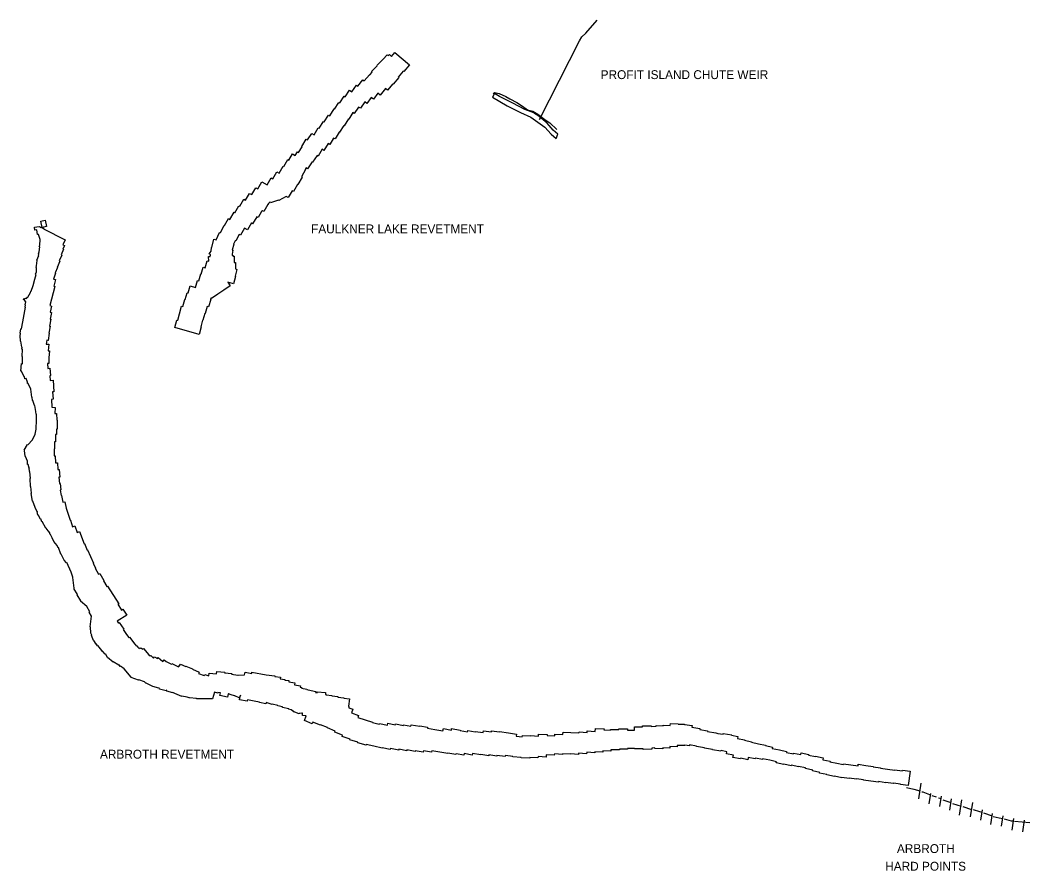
# Model space of a CAD drawing. Extents: x 2650582 to 3923188, y 277893 to 989177.
# Drawn here: x 3284611 to 3302870, y 750063 to 765443 of the extents above; entities that cross this region are included whole.
import ezdxf

# ---------------------------------------------------------------- set-up
doc = ezdxf.new("R2010")
doc.units = 0
doc.layers.add('Level 3', color=7, linetype='Continuous')

msp = doc.modelspace()

# ---------------------------------------------------------------- linework, layer by layer
at = {"layer": 'Level 3'}
for p, q in [((3293916, 763741), (3293936, 763765)), ((3300862, 751361), (3300904, 751647)), ((3301053, 751276), (3301083, 751462)), ((3301101, 751424), (3301176, 751398)), ((3301217, 751384), (3301265, 751372)), ((3301241, 751225), (3301272, 751413)), ((3301296, 751347), (3301443, 751296)), ((3301421, 751160), (3301454, 751361)), ((3301475, 751282), (3301626, 751234)), ((3301599, 751067), (3301643, 751343)), ((3301658, 751226), (3301817, 751173)), ((3301795, 751037), (3301837, 751295)), ((3301986, 750976), (3302017, 751164)), ((3302035, 751108), (3302191, 751056)), ((3302165, 750899), (3302197, 751096)), ((3302358, 750869), (3302388, 751057)), ((3302549, 750799), (3302583, 751011)), ((3302596, 750963), (3302870, 750937)), ((3302743, 750769), (3302776, 750977))]:
    msp.add_line(p, q, dxfattribs=at)
for points in [[(3294002, 763647), (3294727, 765071), (3294767, 765142), (3294842, 765209), (3295048, 765443)], [(3290933, 764454), (3290976, 764501), (3290964, 764513), (3291067, 764620), (3291062, 764625), (3291173, 764739), (3291176, 764737), (3291250, 764818), (3291270, 764802), (3291288, 764821), (3291324, 764785)], [(3291324, 764785), (3291384, 764861), (3291651, 764636)], [(3291651, 764636), (3291552, 764516), (3291539, 764524), (3291446, 764415), (3291457, 764406), (3291358, 764286), (3291349, 764293), (3291252, 764175), (3291215, 764205), (3291119, 764089), (3291080, 764121), (3290998, 764017), (3290961, 764046), (3290881, 763937), (3290843, 763964), (3290765, 763852), (3290730, 763873), (3290651, 763757), (3290629, 763772), (3290554, 763656), (3290550, 763660), (3290472, 763535), (3290465, 763538), (3290388, 763417), (3290381, 763421), (3290305, 763295), (3290279, 763309), (3290212, 763193), (3290179, 763212), (3290105, 763088), (3290071, 763108), (3290002, 762986), (3289982, 762997), (3289900, 762875), (3289889, 762883), (3289807, 762758), (3289783, 762774)], [(3289583, 762997), (3289627, 763064), (3289645, 763051), (3289709, 763155), (3289704, 763158), (3289783, 763294), (3289809, 763278), (3289884, 763396), (3289930, 763369), (3290002, 763498), (3290020, 763488), (3290095, 763611), (3290107, 763605), (3290185, 763727), (3290209, 763711), (3290287, 763838), (3290295, 763834), (3290374, 763957), (3290390, 763949), (3290471, 764068), (3290488, 764058), (3290569, 764176), (3290607, 764150), (3290693, 764268), (3290717, 764250), (3290810, 764366), (3290832, 764348), (3290931, 764455), (3290933, 764454)], [(3293190, 764115), (3293153, 764052), (3293420, 763894), (3293660, 763774), (3293848, 763692), (3294097, 763510), (3294215, 763382), (3294306, 763304)], [(3293163, 764109), (3293187, 764135), (3293271, 764117), (3293397, 764062), (3293468, 764018), (3293593, 763956), (3293694, 763889), (3293786, 763824), (3293880, 763796), (3293971, 763746), (3294100, 763645), (3294189, 763587), (3294314, 763466)], [(3294306, 763304), (3294335, 763385), (3294252, 763452), (3294141, 763578), (3293998, 763700), (3293899, 763765), (3293739, 763825), (3293521, 763945), (3293282, 764064), (3293190, 764115)], [(3288048, 761169), (3288048, 761184), (3288050, 761184), (3288053, 761205), (3288030, 761221), (3288062, 761268), (3288071, 761335), (3288077, 761335), (3288114, 761484), (3288153, 761474), (3288216, 761607), (3288232, 761602), (3288299, 761732), (3288303, 761730), (3288378, 761860), (3288405, 761842), (3288478, 761969), (3288491, 761961), (3288564, 762088), (3288581, 762078), (3288655, 762204), (3288685, 762186), (3288759, 762312), (3288800, 762289), (3288873, 762413), (3288911, 762392), (3288983, 762518), (3289077, 762465), (3289151, 762591), (3289182, 762572), (3289254, 762698), (3289295, 762675), (3289369, 762803), (3289378, 762797), (3289450, 762924), (3289468, 762913), (3289533, 763026), (3289583, 762997)], [(3289783, 762774), (3289765, 762743), (3289769, 762741), (3289697, 762613), (3289708, 762606), (3289631, 762472), (3289629, 762472), (3289556, 762346), (3289531, 762360), (3289458, 762234), (3289423, 762254), (3289288, 762183), (3289283, 762191), (3289138, 762138), (3289133, 762151), (3289132, 762150), (3289126, 762154), (3289104, 762130), (3289092, 762108), (3289090, 762109), (3289016, 761984), (3288992, 761998), (3288977, 761982), (3288915, 761873), (3288889, 761889), (3288815, 761762), (3288793, 761776), (3288720, 761650), (3288667, 761680), (3288594, 761554), (3288572, 761568), (3288510, 761451), (3288499, 761456), (3288469, 761394), (3288474, 761394), (3288446, 761283), (3288456, 761282), (3288447, 761215), (3288447, 761190), (3288462, 761191), (3288462, 761177)], [(3285007, 761697), (3284983, 761808), (3285061, 761826)], [(3285061, 761826), (3285088, 761715), (3285007, 761697)], [(3284639, 759530), (3284621, 759641), (3284618, 759642), (3284619, 759651), (3284612, 759730), (3284611, 759730), (3284619, 759784), (3284611, 759785), (3284623, 759865), (3284636, 759863), (3284658, 759988), (3284656, 759989), (3284680, 760123), (3284681, 760123), (3284706, 760254), (3284698, 760256), (3284706, 760294), (3284702, 760294), (3284710, 760352), (3284712, 760356), (3284692, 760362), (3284692, 760379), (3284671, 760385), (3284675, 760409), (3284694, 760406), (3284705, 760417), (3284728, 760412), (3284743, 760436), (3284748, 760433), (3284798, 760522), (3284804, 760545), (3284808, 760543), (3284844, 760643), (3284864, 760715), (3284861, 760716), (3284898, 760845), (3284888, 760848), (3284903, 760895), (3284905, 760971), (3284898, 760974), (3284908, 761000), (3284903, 761000), (3284920, 761100), (3284913, 761103), (3284948, 761188), (3284945, 761188), (3284948, 761218), (3284941, 761221), (3284956, 761252), (3284965, 761346), (3284957, 761349), (3284969, 761376), (3284970, 761476), (3284942, 761569), (3284926, 761566), (3284909, 761654), (3284878, 761649), (3284869, 761698), (3284953, 761712), (3284954, 761706), (3284975, 761710), (3284978, 761696), (3285002, 761700), (3285006, 761681), (3285032, 761686), (3285035, 761668), (3285426, 761473), (3285381, 761384), (3285413, 761366), (3285385, 761304), (3285394, 761301), (3285351, 761201), (3285365, 761194), (3285315, 761089), (3285325, 761085), (3285279, 760974), (3285283, 760973), (3285243, 760872), (3285248, 760871), (3285214, 760762), (3285251, 760752), (3285217, 760633), (3285239, 760628), (3285148, 760282), (3285178, 760275), (3285153, 760161), (3285178, 760156), (3285156, 760038), (3285166, 760036), (3285144, 759909), (3285151, 759908), (3285129, 759786), (3285136, 759785), (3285116, 759654), (3285091, 759658), (3285081, 759586), (3285130, 759582)], [(3287405, 759886), (3287444, 760021), (3287460, 760016), (3287494, 760135), (3287493, 760135), (3287530, 760270), (3287552, 760264), (3287588, 760392), (3287593, 760390), (3287629, 760516), (3287649, 760511), (3287685, 760638), (3287782, 760611), (3287818, 760735), (3287842, 760729), (3287878, 760854), (3287882, 760853), (3287918, 760977), (3287954, 760967), (3287990, 761093), (3288021, 761084), (3288019, 761168), (3288048, 761169)], [(3288462, 761177), (3288480, 761178), (3288483, 761064), (3288504, 761064), (3288507, 760945), (3288531, 760937), (3288496, 760812), (3288504, 760809), (3288466, 760675), (3288367, 760703), (3288410, 760638), (3288295, 760560), (3288293, 760564), (3288185, 760490), (3288186, 760489), (3288071, 760410), (3288060, 760425), (3288052, 760396), (3288056, 760395), (3288017, 760260), (3287992, 760268), (3287956, 760141), (3287949, 760142), (3287913, 760016), (3287911, 760016), (3287877, 759898), (3287883, 759896), (3287845, 759762)], [(3287845, 759762), (3287405, 759886)], [(3284938, 756498), (3284932, 756496), (3284920, 756557), (3284915, 756555), (3284881, 756633), (3284884, 756634), (3284837, 756749), (3284840, 756751), (3284832, 756749), (3284810, 756887), (3284817, 756889), (3284805, 757014), (3284799, 757014), (3284790, 757155), (3284796, 757155), (3284787, 757281), (3284780, 757281), (3284775, 757346), (3284771, 757345), (3284754, 757410), (3284744, 757410), (3284741, 757467), (3284708, 757552), (3284704, 757551), (3284702, 757562), (3284686, 757662), (3284680, 757666), (3284742, 757770), (3284748, 757767), (3284835, 757854), (3284879, 757958), (3284882, 757957), (3284899, 758047), (3284901, 758046), (3284904, 758219), (3284905, 758219), (3284904, 758318), (3284898, 758317), (3284895, 758370), (3284875, 758474), (3284870, 758473), (3284838, 758568), (3284832, 758567), (3284828, 758628), (3284821, 758627), (3284802, 758769), (3284753, 758875), (3284746, 758875), (3284746, 758896), (3284717, 758964), (3284696, 758961), (3284691, 758999), (3284682, 758995), (3284637, 759097), (3284620, 759099), (3284636, 759234), (3284653, 759232), (3284651, 759363), (3284647, 759364), (3284653, 759496), (3284643, 759497), (3284646, 759531), (3284639, 759530)], [(3285130, 759582), (3285119, 759467), (3285138, 759466), (3285131, 759338), (3285127, 759339), (3285128, 759238), (3285106, 759238), (3285112, 759144), (3285145, 759148), (3285161, 759017), (3285150, 759015), (3285152, 758930), (3285208, 758933), (3285219, 758725), (3285197, 758724), (3285205, 758589), (3285180, 758586), (3285186, 758444), (3285246, 758441), (3285240, 758330), (3285270, 758331), (3285271, 758213), (3285279, 758213), (3285277, 758051), (3285270, 758051), (3285267, 757949), (3285249, 757949), (3285247, 757821), (3285229, 757821), (3285231, 757692), (3285225, 757692), (3285224, 757567), (3285243, 757568), (3285250, 757439), (3285283, 757441), (3285291, 757318), (3285317, 757320), (3285327, 757182), (3285312, 757181), (3285320, 757065), (3285334, 757066), (3285345, 756949), (3285336, 756948), (3285353, 756847), (3285359, 756848), (3285384, 756728), (3285417, 756735), (3285440, 756622)], [(3285903, 754664), (3285860, 754742), (3285869, 754747), (3285814, 754843), (3285700, 754941), (3285705, 754947), (3285641, 755053), (3285646, 755056), (3285581, 755169), (3285589, 755173), (3285562, 755368), (3285565, 755369), (3285530, 755462), (3285454, 755636), (3285449, 755632), (3285409, 755679), (3285404, 755677), (3285354, 755790), (3285348, 755788), (3285301, 755908), (3285295, 755905), (3285279, 755945), (3285220, 756019), (3285218, 756018), (3285192, 756083), (3285159, 756144), (3285153, 756142), (3285138, 756186), (3285132, 756183), (3285082, 756258), (3285077, 756257), (3285007, 756377), (3285001, 756375), (3284984, 756424), (3284980, 756422), (3284938, 756498)], [(3285440, 756622), (3285512, 756401), (3285519, 756403), (3285559, 756285), (3285597, 756300), (3285642, 756180), (3285681, 756195), (3285766, 755976), (3285771, 755978), (3285824, 755862), (3285829, 755864), (3285934, 755625), (3285931, 755624), (3285972, 755537), (3285969, 755536), (3286030, 755427), (3286050, 755438), (3286124, 755309), (3286115, 755303), (3286176, 755203), (3286189, 755211), (3286392, 754890), (3286379, 754881), (3286445, 754778), (3286470, 754793), (3286539, 754682), (3286366, 754574), (3286386, 754542)], [(3286494, 753712), (3286427, 753761), (3286420, 753756), (3286399, 753785), (3286395, 753778), (3286295, 753839), (3286291, 753837), (3286192, 753922), (3286152, 753983), (3286145, 753978), (3286104, 754030), (3286101, 754028), (3286089, 754048), (3286018, 754135), (3286012, 754132), (3285993, 754163), (3285987, 754159), (3285941, 754227), (3285935, 754224), (3285903, 754320), (3285906, 754321), (3285889, 754361), (3285882, 754471), (3285875, 754472), (3285903, 754664)], [(3286386, 754542), (3286403, 754553), (3286483, 754433), (3286474, 754426), (3286534, 754336), (3286575, 754279), (3286585, 754287), (3286684, 754160), (3286717, 754127), (3286721, 754130), (3286737, 754107), (3286760, 754085), (3286765, 754092), (3286780, 754081), (3286794, 754097), (3286826, 754068), (3286840, 754081), (3286939, 753966), (3286964, 753948), (3286972, 753956), (3287023, 753906), (3287039, 753934), (3287095, 753902), (3287107, 753917), (3287191, 753847), (3287213, 753876), (3287250, 753848), (3287348, 753797), (3287354, 753810), (3287474, 753753), (3287487, 753769), (3287491, 753767), (3287508, 753798), (3287605, 753757), (3287608, 753762), (3287725, 753712), (3287725, 753710), (3287847, 753652), (3287837, 753630), (3287941, 753597), (3287943, 753604), (3287945, 753603), (3287948, 753612), (3288024, 753588), (3288028, 753635)], [(3288231, 753281), (3288188, 753285), (3288185, 753275), (3288123, 753291), (3288088, 753172), (3288071, 753172), (3288071, 753171), (3288068, 753172), (3287954, 753172), (3287954, 753171), (3287950, 753172), (3287801, 753173), (3287801, 753179), (3287670, 753193), (3287669, 753189), (3287633, 753202), (3287536, 753218), (3287534, 753214), (3287405, 753267), (3287370, 753287), (3287369, 753281), (3287263, 753309), (3287266, 753321), (3287253, 753328), (3287251, 753318), (3287132, 753349), (3287134, 753359), (3287116, 753365), (3287011, 753397), (3287008, 753394), (3286998, 753402), (3286996, 753400), (3286887, 753458), (3286882, 753454), (3286857, 753478), (3286755, 753513), (3286752, 753507), (3286618, 753560), (3286620, 753566), (3286494, 753712)], [(3288028, 753635), (3288162, 753625), (3288166, 753667), (3288309, 753655), (3288308, 753644), (3288436, 753632), (3288435, 753617)], [(3288435, 753617), (3288548, 753603), (3288547, 753600), (3288552, 753600), (3288553, 753603), (3288668, 753604), (3288680, 753657)], [(3288680, 753657), (3288798, 753631), (3288802, 753655), (3289061, 753605), (3289061, 753604)], [(3289061, 753604), (3289218, 753587), (3289216, 753578), (3289318, 753566), (3289313, 753534), (3289397, 753524), (3289396, 753511)], [(3289396, 753511), (3289471, 753501), (3289468, 753477), (3289576, 753459), (3289571, 753425), (3289678, 753406), (3289675, 753386)], [(3289675, 753386), (3289704, 753380), (3289700, 753363), (3289798, 753344), (3289796, 753338), (3289817, 753333), (3289818, 753336), (3289957, 753306), (3289953, 753284), (3289981, 753280), (3289983, 753297), (3290133, 753285), (3290130, 753253), (3290144, 753251), (3290144, 753245), (3290250, 753232), (3290250, 753227), (3290358, 753212), (3290357, 753205), (3290462, 753190), (3290462, 753187), (3290569, 753171), (3290549, 753037)], [(3289055, 753083), (3288939, 753108), (3288940, 753111), (3288842, 753131), (3288841, 753128), (3288720, 753154), (3288715, 753128), (3288578, 753155), (3288594, 753239), (3288578, 753197), (3288573, 753199), (3288571, 753193), (3288493, 753227), (3288492, 753225), (3288485, 753227), (3288484, 753225), (3288427, 753246), (3288377, 753263), (3288377, 753263), (3288373, 753264), (3288361, 753203), (3288222, 753234), (3288231, 753281)], [(3289509, 752975), (3289467, 752984), (3289469, 752992), (3289353, 753017), (3289355, 753027), (3289270, 753046), (3289271, 753052), (3289170, 753075), (3289167, 753067), (3289060, 753106), (3289055, 753083)], [(3290549, 753037), (3290557, 753035), (3290552, 753012), (3290627, 752984), (3290601, 752917), (3290729, 752872), (3290715, 752832), (3290851, 752791), (3290984, 752753), (3290981, 752744), (3291106, 752713), (3291110, 752728), (3291252, 752694), (3291262, 752733), (3291393, 752700), (3291398, 752722), (3291542, 752691), (3291544, 752701), (3291678, 752675), (3291683, 752702), (3291836, 752676), (3291837, 752683), (3291979, 752658), (3291976, 752641), (3292110, 752617), (3292111, 752619), (3292257, 752594), (3292264, 752633), (3292409, 752607), (3292414, 752634), (3292569, 752606), (3292568, 752599), (3292700, 752578), (3292704, 752598), (3292838, 752573), (3292840, 752584), (3292984, 752563), (3292989, 752596), (3293133, 752576), (3293136, 752595), (3293281, 752573), (3293282, 752579), (3293443, 752556), (3293443, 752555), (3293586, 752534), (3293581, 752496), (3293692, 752488), (3293693, 752509), (3293839, 752501), (3293839, 752508), (3293985, 752500), (3293987, 752535), (3294144, 752527), (3294143, 752511), (3294279, 752504), (3294280, 752532)], [(3293084, 752144), (3292940, 752165), (3292940, 752162), (3292790, 752183), (3292784, 752154), (3292641, 752181), (3292637, 752154), (3292493, 752177), (3292490, 752163), (3292346, 752189), (3292345, 752182), (3292199, 752208), (3292198, 752205), (3292053, 752230), (3292049, 752206), (3291905, 752231), (3291901, 752208), (3291757, 752234), (3291755, 752221), (3291606, 752247), (3291603, 752231), (3291461, 752260), (3291457, 752241), (3291308, 752273), (3291302, 752253), (3291160, 752288), (3291158, 752279), (3291009, 752315), (3290871, 752349), (3290867, 752336), (3290716, 752379), (3290718, 752386), (3290573, 752429), (3290577, 752440), (3290432, 752490), (3290440, 752513), (3290299, 752567), (3290307, 752589), (3290168, 752648), (3290170, 752651), (3290045, 752703), (3290040, 752693), (3289906, 752750), (3289893, 752721), (3289750, 752781), (3289784, 752862), (3289714, 752872), (3289719, 752911), (3289705, 752914), (3289658, 752907), (3289656, 752901), (3289550, 752941), (3289551, 752944), (3289509, 752975)], [(3294280, 752532), (3294426, 752525), (3294428, 752569), (3294572, 752561), (3294572, 752564), (3294717, 752555), (3294718, 752574), (3294864, 752565), (3294866, 752593), (3295011, 752584), (3295013, 752635), (3295170, 752628), (3295169, 752614), (3295289, 752608), (3295289, 752616), (3295435, 752616), (3295435, 752631), (3295594, 752632), (3295594, 752607), (3295722, 752608), (3295723, 752664), (3295867, 752664), (3295866, 752681), (3296022, 752686), (3296023, 752673), (3296110, 752677), (3296111, 752691), (3296239, 752685), (3296239, 752697), (3296369, 752690), (3296371, 752727), (3296512, 752720), (3296512, 752713), (3296627, 752713), (3296627, 752707), (3296763, 752690), (3296759, 752659), (3296904, 752636), (3296901, 752616), (3297044, 752594), (3297042, 752583), (3297189, 752559), (3297189, 752556), (3297226, 752548), (3297323, 752534), (3297326, 752548), (3297480, 752522), (3297478, 752515)], [(3297478, 752515), (3297592, 752491), (3297585, 752457), (3297712, 752430), (3297711, 752424), (3297838, 752397), (3297836, 752388), (3297964, 752361), (3297963, 752359), (3298090, 752332), (3298089, 752326), (3298216, 752299), (3298212, 752277), (3298343, 752250), (3298342, 752249), (3298473, 752221), (3298470, 752204), (3298595, 752178), (3298598, 752192), (3298729, 752164), (3298736, 752193), (3298872, 752164), (3298870, 752153), (3298995, 752127), (3298997, 752133)], [(3297286, 752235), (3297285, 752226), (3297131, 752249), (3297132, 752253), (3296987, 752278), (3296989, 752289), (3296844, 752311), (3296845, 752319), (3296716, 752339), (3296714, 752321), (3296629, 752332), (3296629, 752330), (3296493, 752329), (3296492, 752306), (3296361, 752312), (3296359, 752283), (3296232, 752289), (3296231, 752270), (3296090, 752277), (3296091, 752284), (3296032, 752281), (3296032, 752262), (3295877, 752258), (3295876, 752267), (3295723, 752267), (3295723, 752275), (3295594, 752274), (3295594, 752260), (3295448, 752260), (3295448, 752248), (3295295, 752248), (3295294, 752224), (3295148, 752231), (3295148, 752208), (3295003, 752214), (3295002, 752197), (3294856, 752205), (3294854, 752179), (3294709, 752188), (3294707, 752167), (3294564, 752176), (3294564, 752169), (3294418, 752178), (3294417, 752167), (3294273, 752175), (3294271, 752152), (3294125, 752160), (3294123, 752120), (3293977, 752128), (3293975, 752103), (3293830, 752111), (3293829, 752098), (3293671, 752106), (3293672, 752111), (3293523, 752123), (3293523, 752130), (3293385, 752149), (3293382, 752127), (3293232, 752148), (3293230, 752136), (3293086, 752158), (3293084, 752144)], [(3298944, 751885), (3298813, 751913), (3298815, 751922), (3298690, 751949), (3298689, 751945), (3298558, 751973), (3298556, 751962), (3298424, 751990), (3298423, 751984), (3298286, 752013), (3298291, 752036), (3298166, 752062), (3298166, 752062), (3298038, 752088), (3298035, 752073), (3297908, 752100), (3297905, 752086), (3297778, 752113), (3297769, 752072), (3297642, 752099), (3297639, 752085), (3297502, 752114), (3297510, 752151), (3297383, 752178), (3297390, 752213), (3297286, 752235)], [(3298997, 752133), (3299133, 752104), (3299127, 752070), (3299257, 752043), (3299255, 752032), (3299381, 752006), (3299381, 752009), (3299497, 751984), (3299499, 751997), (3299632, 751979), (3299632, 751981), (3299765, 751963), (3299768, 751988), (3299907, 751968), (3299907, 751968), (3300040, 751949), (3300038, 751941), (3300171, 751922), (3300171, 751918), (3300297, 751900), (3300298, 751902), (3300430, 751883), (3300431, 751887), (3300564, 751869), (3300565, 751881), (3300704, 751862), (3300668, 751604)], [(3300668, 751604), (3300529, 751623), (3300530, 751627), (3300403, 751645), (3300402, 751639), (3300269, 751658), (3300269, 751656), (3300136, 751675), (3300135, 751663), (3299996, 751682), (3299996, 751684), (3299864, 751702), (3299864, 751705), (3299737, 751723), (3299737, 751721), (3299604, 751740), (3299603, 751731), (3299469, 751750), (3299468, 751744), (3299337, 751772), (3299336, 751767), (3299199, 751796), (3299200, 751802), (3299069, 751830), (3299072, 751841), (3298941, 751869), (3298944, 751885)], [(3300641, 751570), (3300771, 751541), (3300884, 751507)], [(3300918, 751491), (3300937, 751489), (3301059, 751441), (3301077, 751425)], [(3301847, 751171), (3301959, 751132), (3302010, 751120)], [(3302210, 751046), (3302314, 751019), (3302381, 751010)], [(3302405, 751000), (3302535, 750965), (3302576, 750966)]]:
    msp.add_lwpolyline(points, dxfattribs=at)

# ---------------------------------------------------------------- texts
for s, p in [('PROFIT ISLAND CHUTE WEIR', (3295109, 764378)), ('FAULKNER LAKE REVETMENT', (3289872, 761589)), ('ARBROTH REVETMENT', (3286054, 752091)), ('ARBROTH', (3300467, 750384)), ('HARD POINTS', (3300255, 750065))]:
    msp.add_text(s, height=160, dxfattribs=at).set_placement(p)

doc.saveas('drawing.dxf')
